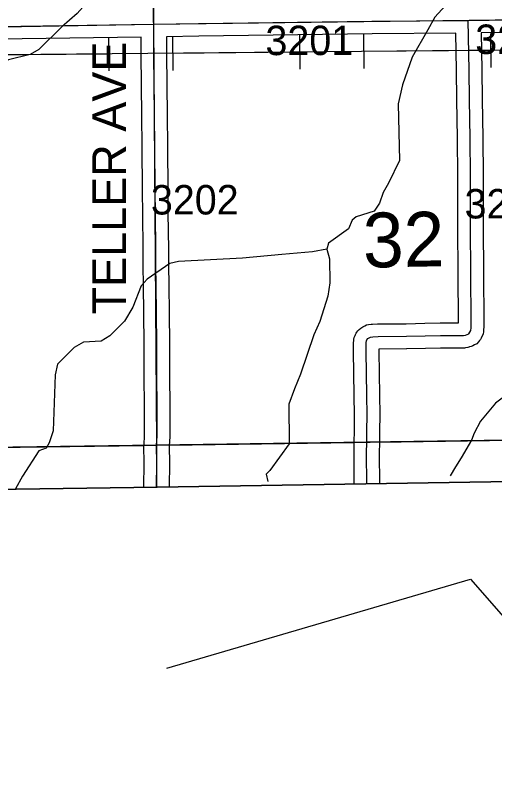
# Model space of a CAD drawing. Extents: x 23.6 to 68.7, y -63 to -29.
# Drawn here: x 51.486 to 52.625, y -58.305 to -56.511 of the extents above; entities that cross this region are included whole.
import ezdxf

# ---------------------------------------------------------------- set-up
doc = ezdxf.new("R2010")
doc.units = 0
for name, color, linetype in [('tdCoClipBndry', 7, 'Continuous'), ('tdCoCoBndry', 7, 'Continuous'), ('tdCoCoBndryPart', 7, 'Continuous'), ('tdCoHydroRiver', 7, 'Continuous'), ('tdCoPipe', 7, 'Continuous'), ('tdCoSecRdNmbr', 7, 'Continuous'), ('tdCoSecRdTxt', 7, 'Continuous'), ('tdCoSecRteBand', 7, 'Continuous'), ('tdCoSecRteCL', 7, 'Continuous'), ('tdCoSectLine', 7, 'Continuous'), ('tdCoSectLinePart', 7, 'Continuous'), ('tdCoSectNmbr', 7, 'Continuous'), ('tdCoSurfEarth', 7, 'Continuous'), ('tdCoSurfGravel', 7, 'Continuous'), ('tdCoTwpBndryShd', 7, 'Continuous')]:
    doc.layers.add(name, color=color, linetype=linetype)

msp = doc.modelspace()

# ---------------------------------------------------------------- linework, layer by layer
at = {"layer": 'tdCoClipBndry'}
msp.add_lwpolyline([(56.8227, -57.553), (51.8233, -57.6334), (46.8056, -57.7041), (45.8081, -57.7131), (44.8328, -57.735), (43.8446, -57.7356), (42.8125, -57.7502), (36.856, -57.8104), (34.8462, -57.8398), (33.8615, -57.8433), (32.8589, -57.8556), (32.833, -57.8525), (32.8013, -57.8383), (32.7717, -57.8067), (32.7614, -57.7827), (32.7577, -57.7569), (32.6839, -51.7283), (32.6474, -49.7276), (32.6233, -45.7459), (32.6113, -44.7492), (32.588, -43.7493), (32.587, -43.0064), (32.5923, -42.7484), (32.5183, -35.7733)], dxfattribs=at)
at = {"layer": 'tdCoCoBndry'}
for p, q in [((52.8224, -57.5189), (51.8222, -57.5335)), ((51.8222, -57.5335), (52.8224, -57.5189)), ((51.8222, -57.5335), (50.7977, -57.5472)), ((50.7977, -57.5472), (51.8222, -57.5335))]:
    msp.add_line(p, q, dxfattribs=at)
for points in [[(35.8551, -57.7251), (36.8548, -57.7104), (37.8632, -57.702), (38.8607, -57.6881), (39.821, -57.6811), (40.8084, -57.671), (40.8282, -57.6709), (41.8142, -57.6606), (42.8114, -57.6502), (43.828, -57.6382), (43.8439, -57.6356), (44.8231, -57.6351), (44.8305, -57.6351), (45.7951, -57.6134), (45.8065, -57.6132), (46.7976, -57.6042), (46.8042, -57.6042), (47.8013, -57.59), (48.8, -57.5731), (49.8013, -57.5613), (50.7973, -57.5472), (51.8219, -57.5335), (52.8221, -57.5189)], [(52.8224, -57.5189), (51.8222, -57.5335), (50.7977, -57.5472), (49.8017, -57.5614), (48.8003, -57.5731), (47.8017, -57.59), (46.8045, -57.6042), (46.798, -57.6042), (45.8069, -57.6132), (45.7954, -57.6134), (44.8309, -57.6351), (44.8234, -57.6351), (43.8442, -57.6356), (43.8283, -57.6383), (42.8118, -57.6502), (41.8146, -57.6606), (40.8286, -57.6709), (40.8087, -57.671), (39.8213, -57.6811), (38.8611, -57.6881), (37.8635, -57.702), (36.8552, -57.7104), (35.8554, -57.7251)], [(52.8224, -57.5189), (51.8222, -57.5335), (50.7977, -57.5472), (49.8017, -57.5614), (48.8003, -57.5731), (47.8017, -57.59), (46.8045, -57.6042), (46.798, -57.6042), (45.8069, -57.6132), (45.7954, -57.6134), (44.8309, -57.6351), (44.8317, -57.735), (44.8328, -57.735), (45.8081, -57.7131), (46.8056, -57.7041), (51.8233, -57.6334), (56.8227, -57.553)]]:
    msp.add_lwpolyline(points, dxfattribs=at)
at = {"layer": 'tdCoCoBndryPart'}
for points in [[(52.3505, -57.5258), (52.8221, -57.5189), (53.7872, -57.503)], [(50.8526, -57.5464), (51.7919, -57.5339)], [(51.8519, -57.533), (52.2905, -57.5267)]]:
    msp.add_lwpolyline(points, dxfattribs=at)
at = {"layer": 'tdCoHydroRiver'}
for points in [[(52.1091, -56.2289), (51.9222, -56.2578), (51.8161, -56.2779), (51.7956, -56.2907), (51.7721, -56.3194), (51.7423, -56.3639), (51.7328, -56.3735), (51.7251, -56.391), (51.7143, -56.4053), (51.6925, -56.4403), (51.6333, -56.5072), (51.5973, -56.5392), (51.5427, -56.5934), (51.5223, -56.6047), (51.4703, -56.6179), (51.4421, -56.6324), (51.425, -56.6579), (51.4081, -56.7039), (51.3941, -56.7198), (51.3643, -56.7406), (51.3035, -56.8092), (51.2312, -56.84), (51.2189, -56.867), (51.1931, -56.9588)], [(52.5589, -56.3038), (52.5497, -56.3197), (52.5506, -56.397), (52.54, -56.4287), (52.5153, -56.4795), (52.4827, -56.5163), (52.4657, -56.5465), (52.4286, -56.6116), (52.4057, -56.6767), (52.3952, -56.7226), (52.3985, -56.8567), (52.3723, -56.9107), (52.36, -56.933), (52.3508, -56.9583), (52.3384, -56.9774), (52.2959, -56.9906), (52.2866, -56.9986), (52.2774, -57.0192), (52.2304, -57.053), (52.2259, -57.0672)], [(52.2259, -57.0672), (52.1924, -57.0737), (52.1191, -57.0804)], [(52.2259, -57.0672), (52.2325, -57.0908), (52.2332, -57.1477), (52.2288, -57.1793), (52.2091, -57.2395), (52.1952, -57.2713), (52.1632, -57.3648), (52.1495, -57.3997), (52.1357, -57.4362), (52.1369, -57.5299)], [(52.1191, -57.0804), (52.0257, -57.0891), (51.8739, -57.0969), (51.8533, -57.1018), (51.7999, -57.1386), (51.7858, -57.1545), (51.7656, -57.2051), (51.7455, -57.2385), (51.7111, -57.2736), (51.6908, -57.2864), (51.6482, -57.2885), (51.6262, -57.3013), (51.5872, -57.3412), (51.5811, -57.3665), (51.5763, -57.4992), (51.5671, -57.5277), (51.5602, -57.5401)], [(53.3663, -57.3799), (53.3316, -57.3787), (53.311, -57.3695), (53.2297, -57.3074), (53.1978, -57.2872), (52.8428, -57.2964), (52.816, -57.3046), (52.7504, -57.3559), (52.6829, -57.3915), (52.6266, -57.4332), (52.5909, -57.4763), (52.5754, -57.5049), (52.5691, -57.5212)], [(52.1369, -57.5299), (52.0907, -57.5938), (52.0821, -57.6024), (52.0864, -57.6195)], [(52.5691, -57.5212), (52.5446, -57.5635), (52.5318, -57.5849), (52.5189, -57.6063)], [(51.5602, -57.5401), (51.5425, -57.5471), (51.504, -57.607), (51.4869, -57.637)]]:
    msp.add_lwpolyline(points, dxfattribs=at)
at = {"layer": 'tdCoPipe'}
for p, q in [((51.7076, -56.5635), (51.7083, -56.644)), ((51.8598, -56.562), (51.8605, -56.6427)), ((52.1611, -56.5592), (52.1618, -56.6397)), ((52.3133, -56.5578), (52.314, -56.6384)), ((52.6146, -56.5549), (52.6154, -56.6355))]:
    msp.add_line(p, q, dxfattribs=at)
for points in [[(53.0685, -56.591), (50.7015, -56.6132), (50.7179, -57.2247), (50.5989, -57.2241), (49.8578, -56.9776), (49.7137, -56.9708), (49.1168, -57.0055), (49.0002, -57.0742), (48.9111, -57.2115), (48.8699, -57.2459), (48.815, -57.2528), (48.1221, -57.267), (48.1221, -57.267), (48.0398, -57.2807), (47.9849, -57.2876), (47.9163, -57.3083), (47.7174, -57.528), (47.6625, -57.5281), (46.0227, -57.536), (46.016, -57.7076)], [(51.7079, -56.6038), (51.4066, -56.6066)], [(52.1615, -56.5995), (51.8601, -56.6024)], [(52.615, -56.5953), (52.3137, -56.5981)], [(51.8466, -58.0633), (52.5674, -57.8518), (52.9636, -58.3049)]]:
    msp.add_lwpolyline(points, dxfattribs=at)
at = {"layer": 'tdCoSecRteBand'}
for points in [[(52.8066, -56.55), (52.5922, -56.5534), (52.5937, -56.6417), (52.5937, -56.6417), (52.5937, -56.6417), (52.5947, -56.712), (52.5963, -56.8029), (52.5963, -56.803), (52.5963, -56.8032), (52.5968, -56.8938), (52.5968, -56.8938), (52.5968, -56.8939), (52.597, -56.967), (52.5973, -57.0473), (52.5977, -57.0919), (52.5982, -57.1381), (52.5982, -57.1382), (52.5982, -57.1383), (52.5985, -57.2268), (52.5985, -57.227), (52.5985, -57.2271), (52.5984, -57.2545), (52.5984, -57.2556), (52.5983, -57.2567), (52.5978, -57.2633), (52.5973, -57.2696), (52.5942, -57.2752), (52.592, -57.2794), (52.5905, -57.2821), (52.5885, -57.2845), (52.5857, -57.2878), (52.5819, -57.2923), (52.5767, -57.295), (52.573, -57.2969), (52.5709, -57.2981), (52.5686, -57.2988), (52.5649, -57.3), (52.5628, -57.3008), (52.5606, -57.3012), (52.5555, -57.302), (52.5531, -57.3024), (52.5506, -57.3025), (52.4959, -57.3028), (52.4601, -57.3033), (52.4156, -57.3045), (52.4153, -57.3046), (52.415, -57.3046), (52.3496, -57.3051), (52.3495, -57.3096), (52.3507, -57.4147), (52.3516, -57.4605), (52.3516, -57.4609), (52.3516, -57.4612), (52.3514, -57.5003), (52.3514, -57.5005), (52.3514, -57.5007), (52.351, -57.5267), (52.3506, -57.5524), (52.351, -57.6249)], [(51.7915, -57.6339), (51.7925, -57.5755), (51.7921, -57.5358), (51.7921, -57.5349), (51.7922, -57.5339), (51.7923, -57.5319), (51.7933, -57.5109), (51.7935, -57.4463), (51.7926, -57.3639), (51.7926, -57.3638), (51.7926, -57.3636), (51.7925, -57.3051), (51.7916, -57.2076), (51.7916, -57.2076), (51.7916, -57.2076), (51.7912, -57.1661), (51.7905, -57.0945), (51.7905, -57.0945), (51.7905, -57.0945), (51.7904, -57.0694), (51.7891, -56.9821), (51.7891, -56.982), (51.7891, -56.9819), (51.7888, -56.9311), (51.7879, -56.8212), (51.7879, -56.8212), (51.7879, -56.8212), (51.7874, -56.7528), (51.7863, -56.6748), (51.7863, -56.6747), (51.7863, -56.6746), (51.7858, -56.6074), (51.7854, -56.5637), (51.4464, -56.5686)], [(52.291, -57.6259), (52.2906, -57.5524), (52.2906, -57.552), (52.2906, -57.5517), (52.291, -57.5257), (52.2914, -57.4999), (52.2916, -57.4613), (52.2907, -57.4158), (52.2907, -57.4157), (52.2907, -57.4156), (52.2895, -57.31), (52.2895, -57.3097), (52.2895, -57.3094), (52.2897, -57.2895), (52.2897, -57.2877), (52.2899, -57.2859), (52.2905, -57.2818), (52.2911, -57.2772), (52.293, -57.273), (52.2943, -57.2704), (52.2956, -57.2675), (52.2976, -57.2649), (52.2999, -57.2619), (52.3027, -57.2583), (52.3064, -57.2556), (52.3094, -57.2535), (52.3112, -57.2522), (52.3133, -57.2512), (52.3164, -57.2496), (52.3206, -57.2475), (52.3253, -57.2468), (52.3311, -57.2459), (52.3327, -57.2457), (52.3343, -57.2456), (52.3465, -57.2451), (52.347, -57.2451), (52.3476, -57.2451), (52.4143, -57.2446), (52.4587, -57.2433), (52.4589, -57.2433), (52.459, -57.2433), (52.4952, -57.2428), (52.4953, -57.2428), (52.4954, -57.2428), (52.5384, -57.2425), (52.5385, -57.2269), (52.5382, -57.1387), (52.5377, -57.0925), (52.5377, -57.0925), (52.5377, -57.0924), (52.5373, -57.0478), (52.5373, -57.0477), (52.5373, -57.0477), (52.537, -56.9672), (52.537, -56.9672), (52.537, -56.9671), (52.5368, -56.8941), (52.5363, -56.8037), (52.5347, -56.713), (52.5347, -56.7129), (52.5347, -56.7129), (52.5337, -56.6426), (52.5322, -56.5541), (52.532, -56.5541), (52.532, -56.5541), (52.3334, -56.5556), (51.9219, -56.5615), (51.8455, -56.5627), (51.8455, -56.5628), (51.8454, -56.5628), (51.8458, -56.6068), (51.8458, -56.6069), (51.8458, -56.6069), (51.8463, -56.6741), (51.8474, -56.7521), (51.8474, -56.7522), (51.8474, -56.7522), (51.8479, -56.8207), (51.8488, -56.9307), (51.8488, -56.9307), (51.8488, -56.9307), (51.8491, -56.9814), (51.8504, -57.0686), (51.8504, -57.0687), (51.8504, -57.0688), (51.8505, -57.094), (51.8512, -57.1656), (51.8512, -57.1656), (51.8512, -57.1656), (51.8516, -57.2071), (51.8525, -57.3046), (51.8525, -57.3047), (51.8525, -57.3048), (51.8526, -57.3633), (51.8535, -57.4459), (51.8535, -57.4461), (51.8535, -57.4463), (51.8533, -57.5118), (51.8533, -57.5125), (51.8533, -57.5132), (51.8522, -57.535), (51.8521, -57.5361), (51.8525, -57.5753), (51.8525, -57.5757), (51.8525, -57.5761), (51.8515, -57.633)]]:
    msp.add_lwpolyline(points, dxfattribs=at)
at = {"layer": 'tdCoSecRteCL'}
for points in [[(51.8151, -56.5332), (51.8147, -56.5255), (51.8136, -56.4216)], [(50.7855, -56.5511), (50.8136, -56.5504), (50.9477, -56.548), (51.0939, -56.5453), (51.4459, -56.5386), (51.8151, -56.5332)], [(51.8151, -56.5332), (51.9214, -56.5315), (52.3331, -56.5256), (52.5617, -56.5239)], [(51.8215, -57.6334), (51.8225, -57.5756), (51.8221, -57.5355), (51.8222, -57.5335), (51.8233, -57.5117), (51.8235, -57.4462), (51.8226, -57.3635), (51.8225, -57.3049), (51.8216, -57.2074), (51.8212, -57.1659), (51.8205, -57.0943), (51.8204, -57.069), (51.8191, -56.9817), (51.8188, -56.9309), (51.8179, -56.8209), (51.8174, -56.7525), (51.8163, -56.6744), (51.8158, -56.6071), (51.8151, -56.5332)], [(52.321, -57.6254), (52.3206, -57.5522), (52.321, -57.5262), (52.3214, -57.5002), (52.3216, -57.4611), (52.3207, -57.4152), (52.3195, -57.3096), (52.3197, -57.2897), (52.3202, -57.2857), (52.3214, -57.2831), (52.3237, -57.2801), (52.3267, -57.278), (52.3298, -57.2765), (52.3356, -57.2756), (52.3478, -57.2751), (52.4148, -57.2746), (52.4595, -57.2733), (52.4956, -57.2728), (52.5504, -57.2725), (52.5555, -57.2716), (52.5591, -57.2704), (52.5628, -57.2684), (52.5656, -57.2651), (52.5678, -57.2609), (52.5684, -57.2543), (52.5685, -57.2269), (52.5682, -57.1384), (52.5677, -57.0922), (52.5673, -57.0475), (52.567, -56.9671), (52.5668, -56.894), (52.5663, -56.8034), (52.5647, -56.7125), (52.5637, -56.6421), (52.5617, -56.5239)], [(52.5617, -56.5239), (52.562, -56.5239), (52.8094, -56.52)]]:
    msp.add_lwpolyline(points, dxfattribs=at)
at = {"layer": 'tdCoSectLine'}
for points in [[(51.8042, -55.538), (51.8147, -56.5332)], [(50.7851, -56.5511), (51.8147, -56.5332)], [(51.8147, -56.5332), (52.8128, -56.52)], [(51.8147, -56.5332), (51.8219, -57.5335)], [(51.8219, -57.5335), (52.8221, -57.5189)], [(50.7973, -57.5472), (51.8219, -57.5335)], [(51.8219, -57.5335), (51.8215, -57.6334)]]:
    msp.add_lwpolyline(points, dxfattribs=at)
at = {"layer": 'tdCoSectLinePart'}
for points in [[(52.3505, -57.5258), (52.8221, -57.5189)], [(50.8526, -57.5464), (51.7919, -57.5339)], [(51.8519, -57.533), (52.2905, -57.5267)]]:
    msp.add_lwpolyline(points, dxfattribs=at)
at = {"layer": 'tdCoSurfEarth'}
msp.add_lwpolyline([(51.8215, -57.6334), (51.8225, -57.5756), (51.8221, -57.5355), (51.8222, -57.5335)], dxfattribs=at)
at = {"layer": 'tdCoSurfGravel'}
for points in [[(51.8222, -57.5335), (51.8233, -57.5117), (51.8235, -57.4462), (51.8226, -57.3635), (51.8225, -57.3049), (51.8216, -57.2074), (51.8212, -57.1659), (51.8205, -57.0943), (51.8204, -57.069), (51.8191, -56.9817), (51.8188, -56.9309), (51.8179, -56.8209), (51.8174, -56.7525), (51.8163, -56.6744), (51.8158, -56.6071), (51.8151, -56.5332), (51.8147, -56.5255), (51.8136, -56.4216)], [(50.7855, -56.5511), (50.8136, -56.5504), (50.9477, -56.548), (51.0939, -56.5453), (51.4459, -56.5386), (51.8151, -56.5332), (51.9214, -56.5315), (52.3331, -56.5256), (52.5617, -56.5239), (52.562, -56.5239), (52.8094, -56.52)], [(52.321, -57.5262), (52.3214, -57.5002), (52.3216, -57.4611), (52.3207, -57.4152), (52.3195, -57.3096), (52.3197, -57.2897), (52.3202, -57.2857), (52.3214, -57.2831), (52.3237, -57.2801), (52.3267, -57.278), (52.3298, -57.2765), (52.3356, -57.2756), (52.3478, -57.2751), (52.4148, -57.2746), (52.4595, -57.2733), (52.4956, -57.2728), (52.5504, -57.2725), (52.5555, -57.2716), (52.5591, -57.2704), (52.5628, -57.2684), (52.5656, -57.2651), (52.5678, -57.2609), (52.5684, -57.2543), (52.5685, -57.2269), (52.5682, -57.1384), (52.5677, -57.0922), (52.5673, -57.0475), (52.567, -56.9671), (52.5668, -56.894), (52.5663, -56.8034), (52.5647, -56.7125), (52.5637, -56.6421), (52.5617, -56.5239)], [(52.321, -57.6254), (52.3206, -57.5522), (52.321, -57.5262)]]:
    msp.add_lwpolyline(points, dxfattribs=at)
at = {"layer": 'tdCoTwpBndryShd'}
msp.add_lwpolyline([(52.8221, -57.5189), (51.8219, -57.5335), (50.7973, -57.5472), (49.8013, -57.5613), (48.8, -57.5731), (47.8013, -57.59), (46.8042, -57.6042), (46.7976, -57.6042), (45.8065, -57.6132), (45.7951, -57.6134), (44.8305, -57.6351), (44.8231, -57.6351), (43.8439, -57.6356), (43.828, -57.6382), (42.8114, -57.6502), (41.8142, -57.6606), (40.8282, -57.6709), (40.8084, -57.671), (39.821, -57.6811), (38.8607, -57.6881), (37.8632, -57.702), (36.8548, -57.7104), (35.8551, -57.7251)], dxfattribs=at)

# ---------------------------------------------------------------- texts
at = {"layer": 'tdCoSecRdNmbr'}
for s, rotation, p in [('3203', 0.0398, (52.5784, -56.6038)), ('3201', 0.0395, (52.0804, -56.6065)), ('3202', 0.04, (51.8086, -56.9852)), ('3204', 0.0398, (52.5531, -56.9946))]:
    msp.add_text(s, height=0.07, rotation=rotation, dxfattribs=at).set_placement(p)
at = {"layer": 'tdCoSecRdTxt'}
msp.add_text('TELLER AVE', height=0.08, rotation=90, dxfattribs=at).set_placement((51.7493, -57.2225))
at = {"layer": 'tdCoSectNmbr'}
msp.add_text('32', height=0.13, rotation=1.0396, dxfattribs=at).set_placement((52.3128, -57.1115))

doc.saveas('drawing.dxf')
